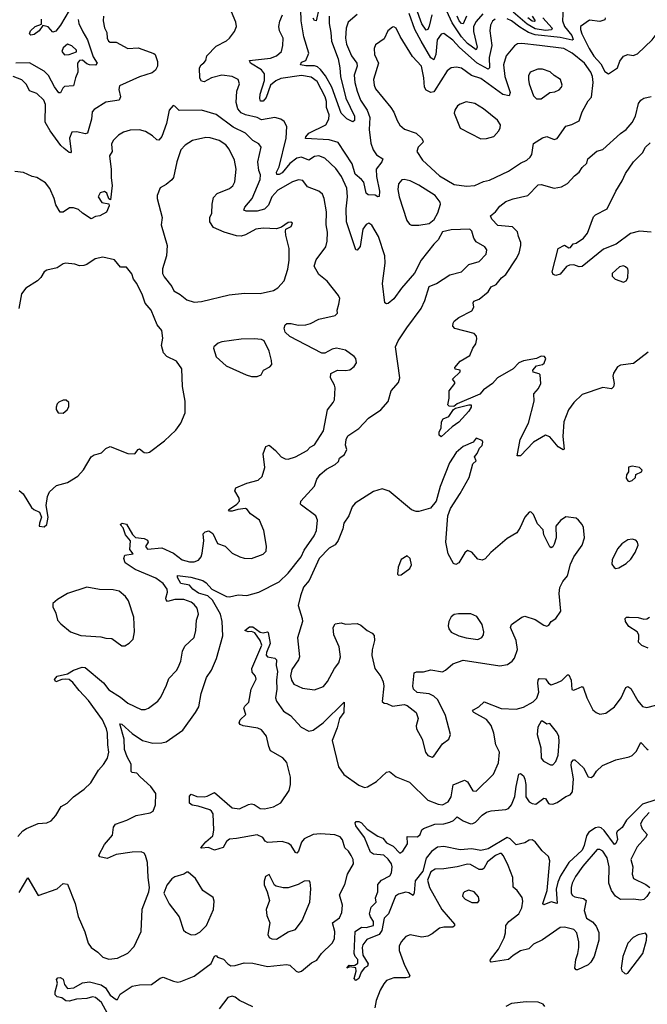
# Model space of a CAD drawing. Extents: x 1771496 to 1971148, y 471553 to 643630.
# Tile 611 of 656: x 1869769 to 1874038, y 625129 to 631832. Entities that reach past the tile are written whole.
import ezdxf

# ---------------------------------------------------------------- set-up
doc = ezdxf.new("R2010")
doc.units = 0

msp = doc.modelspace()

# ---------------------------------------------------------------- linework, layer by layer
at = {"layer": '0CON10XD'}
for points in [[(1871875, 631855.8), (1871873.5, 631806.5), (1871886.6, 631745), (1871890.4, 631685), (1871935.5, 631565.5), (1871946.5, 631503.5), (1871951, 631445), (1871986.7, 631296.7), (1872046.6, 631175), (1872045.6, 631145), (1872035, 631136.7), (1871995, 631157.1), (1871955, 631194.4), (1871893.1, 631373.1), (1871849.4, 631449.4), (1871815, 631492.5), (1871795, 631509.8), (1871775, 631517.4), (1871716.6, 631516.6), (1871678.8, 631525), (1871685, 631542), (1871716.3, 631553.6), (1871735.3, 631605), (1871701.1, 631715), (1871684.1, 631824.1), (1871680.2, 631975)], [(1872572.9, 631865), (1872553.3, 631786.7), (1872545, 631765.6), (1872535, 631761.4), (1872505, 631804.5), (1872436.6, 631995)], [(1871807.2, 631915), (1871785, 631823.8), (1871775, 631825.8), (1871765, 631842)], [(1873465.2, 631915), (1873462.1, 631825), (1873475.7, 631785), (1873523.9, 631725), (1873532.9, 631697.1), (1873528, 631692), (1873445, 631710.7), (1873275, 631728.4), (1873230.9, 631745), (1873172, 631782), (1873115.3, 631825), (1873085, 631836.6)], [(1869765, 625891.4), (1869825, 625990), (1869895, 625870), (1870023.6, 625916.4), (1870065, 625952.5), (1870095, 625947.5), (1870145.8, 625815.8), (1870167.7, 625727.7), (1870212.1, 625622.1), (1870234.7, 625544.7), (1870256.2, 625516.2), (1870300.8, 625485), (1870335, 625449.4), (1870375.6, 625435.6), (1870435, 625443.5), (1870505, 625478.5), (1870547.5, 625522.5), (1870595.5, 625625), (1870602.8, 625777.2), (1870647.1, 625895), (1870652.9, 625925), (1870642.6, 625992.6), (1870637.5, 626095), (1870625, 626142.5), (1870615, 626158.8), (1870595, 626167.5), (1870535, 626165.6), (1870425, 626148.8), (1870365, 626121.2), (1870315, 626132.5), (1870307.5, 626145), (1870345, 626216.7), (1870399.7, 626280.3), (1870408, 626335), (1870420, 626355), (1870497.3, 626382.7), (1870562.5, 626415), (1870656.1, 626433.9), (1870677.5, 626445), (1870693.6, 626486.4), (1870695.8, 626565), (1870661.4, 626611.4), (1870588.8, 626678.8), (1870565, 626702.3), (1870535, 626708.2), (1870527.5, 626715), (1870528.3, 626765), (1870499.3, 626815), (1870481.9, 626865), (1870480, 626935), (1870450.5, 627039.5), (1870465, 627036.2), (1870535, 626971.9), (1870605, 626924.3), (1870675, 626907.1), (1870735, 626908.8), (1870765, 626916.2), (1870878.8, 626995), (1870965.8, 627115), (1870988, 627155), (1871004.4, 627245), (1871040, 627355), (1871073.3, 627405), (1871107.7, 627482.3), (1871151.3, 627638.7), (1871146.3, 627736.3), (1871135.6, 627785.6), (1871081.4, 627881.4), (1871049.1, 627909.1), (1870985, 627928.1), (1870947.8, 627955), (1870925, 627982.9), (1870865, 627992.9), (1870843.3, 628035), (1870842.7, 628047.3), (1870933, 628037), (1871013.9, 628013.9), (1871038.7, 627998.7), (1871075.5, 627955.5), (1871175, 627905.4), (1871196.1, 627903.9), (1871255, 627916.9), (1871315, 627911.1), (1871395, 627934.2), (1871533.8, 628005), (1871595, 628064), (1871683.8, 628175), (1871705, 628220), (1871771.2, 628318.8), (1871788, 628355), (1871794.2, 628425), (1871784.5, 628454.5), (1871686.1, 628526.1), (1871680, 628535), (1871681.2, 628555), (1871775, 628657.5), (1871791.2, 628705), (1871812.5, 628735), (1871855, 628772.1), (1871915.6, 628805), (1871937.1, 628825), (1871945, 628846.2), (1871978.1, 628871.9), (1871994, 628905), (1871985.8, 628935), (1871990.6, 628975), (1872001.9, 628998.1), (1872075, 629049.2), (1872140.9, 629119.1), (1872224.6, 629175.4), (1872276.2, 629233.8), (1872295.8, 629305), (1872345, 629361.2), (1872355.7, 629395), (1872325.5, 629605), (1872342.5, 629645), (1872402.5, 629735), (1872500.5, 629865), (1872525, 629920), (1872554.3, 630015.7), (1872605, 630035.6), (1872695.7, 630094.3), (1872774, 630115), (1872823.8, 630165), (1872895, 630185.7), (1872942.9, 630235), (1872947.5, 630265), (1872934, 630285), (1872875, 630319.4), (1872858.2, 630345), (1872845, 630393.3), (1872830, 630405), (1872705, 630402.2), (1872645, 630388.8), (1872615, 630333.8), (1872585, 630304), (1872500.8, 630195), (1872454.3, 630105.7), (1872365.6, 630005), (1872315, 629930.8), (1872275, 629900), (1872265, 629897.5), (1872253.9, 629903.9), (1872236.7, 630035), (1872255.6, 630175), (1872252.5, 630225), (1872209.6, 630355), (1872165, 630434.2), (1872145, 630445.7), (1872125, 630437.5), (1872102.9, 630405), (1872085, 630288.8), (1872065, 630262), (1872054.6, 630264.6), (1871991.4, 630455), (1871990.2, 630545), (1872000, 630625), (1871995.4, 630685), (1871957.9, 630765), (1871919.4, 630819.4), (1871845, 630890), (1871804.6, 630904.6), (1871775, 630900.9), (1871735, 630874.7), (1871685, 630895.4), (1871655, 630889.7), (1871607.2, 630852.8), (1871555, 630788.9), (1871535, 630778.9), (1871519.1, 630779.1), (1871516.8, 630795), (1871535, 630829.2), (1871582.7, 631025), (1871585.7, 631105), (1871568.7, 631138.7), (1871545.5, 631155.5), (1871505.5, 631165.5), (1871415, 631150.5), (1871385, 631166.1), (1871305, 631184.3), (1871275, 631198.4), (1871252.8, 631225), (1871241.7, 631268.3), (1871245.3, 631344.7), (1871264.4, 631395), (1871254.6, 631424.6), (1871215.2, 631445.2), (1871145, 631454.2), (1871073.8, 631436.2), (1871025, 631409.4), (1871005, 631414.2), (1870994.5, 631434.5), (1870992.2, 631505), (1871004.6, 631525.4), (1871021.5, 631538.5), (1871036, 631555), (1871042.9, 631585), (1871105, 631650.8), (1871175, 631687.1), (1871196, 631705), (1871229.7, 631750.3), (1871243.8, 631785), (1871240, 631815), (1871208.8, 631885)], [(1870106.5, 631895), (1870046.7, 631795), (1870015, 631754.4), (1869995, 631746.2), (1869963.2, 631783.2), (1869927, 631793), (1869902, 631755), (1869868.3, 631731.7), (1869845, 631726.2), (1869836.1, 631736.1), (1869843.1, 631755), (1869874.7, 631785.3), (1869918.3, 631801.7), (1869918, 631835)], [(1870339.4, 631855), (1870336.9, 631825), (1870346.9, 631776.9), (1870361.5, 631745), (1870363.3, 631705), (1870373.8, 631685), (1870385, 631678.9), (1870425, 631678.9), (1870505, 631636.5), (1870575, 631640.5), (1870682, 631602), (1870690, 631595), (1870706.5, 631546.5), (1870705.7, 631515.7), (1870692.2, 631487.8), (1870670.2, 631469.8), (1870585, 631443.1), (1870448.3, 631381.7), (1870444, 631356), (1870454.3, 631305.7), (1870446.2, 631285), (1870355, 631270.6), (1870275, 631221.4), (1870263.3, 631205), (1870257.5, 631155), (1870230, 631060), (1870215, 631054.4), (1870157.6, 631067.6), (1870125, 631066.7), (1870107.1, 631025), (1870118.3, 630931.7), (1870115, 630926.2), (1870105, 630928.1), (1870071.2, 630955)], [(1872065, 631866.2), (1872004.1, 631815.9), (1871989.7, 631775), (1871984.7, 631705.3), (1871992.8, 631665), (1872025, 631586.7), (1872063.1, 631535), (1872064.1, 631515), (1872044.2, 631455), (1872048.8, 631405), (1872064.2, 631345), (1872087.6, 631285), (1872133.2, 631215), (1872150.3, 631165), (1872145.3, 631085), (1872157.9, 630992.1), (1872174.4, 630945), (1872195, 630912.5), (1872238.8, 630885), (1872233.1, 630865), (1872194, 630815), (1872195.3, 630764.7), (1872217.1, 630665), (1872215, 630627.5), (1872205, 630626.7), (1872186.2, 630636.2), (1872140.5, 630640.5), (1872125, 630650), (1872109.3, 630725), (1872094.7, 630745), (1872050.4, 630780.4), (1872031.3, 630851.3), (1871935, 630995.9), (1871873.3, 631013.3), (1871713.8, 631023.8), (1871715.6, 631035), (1871735, 631059.4), (1871851.8, 631115), (1871871.5, 631155), (1871874, 631185), (1871855.2, 631235), (1871855.6, 631275), (1871847.5, 631307.5), (1871791.8, 631411.8), (1871751.7, 631441.7), (1871685, 631452.4), (1871545, 631431.6), (1871511.1, 631415), (1871475.3, 631385), (1871445, 631302), (1871425, 631278), (1871408, 631278), (1871402.5, 631295), (1871404.4, 631324.4), (1871435, 631418), (1871434.3, 631464.3), (1871415, 631489.6), (1871340, 631535), (1871333.3, 631555), (1871475, 631570), (1871517.1, 631585), (1871548.9, 631615), (1871559.5, 631655), (1871560.9, 631705), (1871536.5, 631755), (1871531.2, 631785), (1871537.8, 631822.2), (1871557.5, 631865)], [(1873003.1, 631835), (1872985, 631821.5), (1872971.9, 631795), (1872968.1, 631755), (1872981.5, 631655), (1872963.4, 631575), (1872965.2, 631504.8), (1872955, 631495.4), (1872879.7, 631535), (1872761.6, 631641.6), (1872715, 631692.9), (1872655, 631738.5), (1872635, 631734.4), (1872609.7, 631695), (1872600.6, 631595), (1872585, 631558), (1872565, 631572.5), (1872499.4, 631685), (1872457.7, 631765), (1872418.3, 631875)], [(1872918.7, 631871.3), (1872875, 631819.6), (1872855.3, 631785), (1872855, 631751.2), (1872879.7, 631645), (1872875, 631626.9), (1872815, 631669.5), (1872774.4, 631714.4), (1872711.2, 631811.2), (1872675, 631888.8)], [(1872808.4, 631855), (1872785, 631804.5), (1872775, 631806.9), (1872759.2, 631825), (1872745.9, 631855.9)], [(1873326.6, 631845), (1873391.7, 631775), (1873387, 631763), (1873345, 631758.8), (1873275, 631770.1), (1873221.4, 631801.4), (1873125, 631884.1)], [(1873256, 631856), (1873275.2, 631825), (1873270.8, 631819.2), (1873255, 631822.8), (1873225, 631844.9)], [(1873752.2, 631845), (1873749, 631831), (1873715, 631818.8), (1873645, 631828), (1873584.6, 631785.4), (1873584, 631765), (1873593.8, 631735), (1873641.6, 631635), (1873675, 631583.9), (1873721.3, 631531.3), (1873749.7, 631479.7), (1873775, 631464)], [(1870167.1, 631832.9), (1870170.6, 631805), (1870199.8, 631749.8), (1870230.3, 631695), (1870268.1, 631578.1), (1870296.2, 631535), (1870285, 631522.5), (1870245, 631523.5), (1870225, 631531.5), (1870195.8, 631555.8), (1870175, 631553.9), (1870162.8, 631535), (1870165.2, 631474.8), (1870147.8, 631435), (1870135, 631380.8), (1870075, 631376.2), (1870063.4, 631366.6), (1870046.6, 631333.4), (1870035, 631334.5), (1870005, 631374.6), (1869965, 631450.9), (1869935, 631481.2), (1869835, 631538.3), (1869743.2, 631536.8)], [(1872807.7, 630697.7), (1872865, 630702.5), (1872925, 630731.4), (1872965, 630740), (1873095, 630800.9), (1873175, 630855.7), (1873219.2, 630875), (1873241.4, 630895), (1873253.1, 630915), (1873265, 630988.8), (1873325, 631027.1), (1873355, 631037.1), (1873405, 631016.2), (1873425, 631023.8), (1873485, 631108.1), (1873525, 631118.6), (1873575, 631142.5), (1873596.1, 631205), (1873635, 631278.9), (1873658.8, 631305), (1873670.9, 631405), (1873666.1, 631445), (1873654.1, 631475), (1873610, 631535), (1873527.5, 631605), (1873471.4, 631635), (1873305, 631655.7), (1873185, 631670.8), (1873155, 631668.5), (1873135, 631654.4), (1873078.5, 631585), (1873059.6, 631525), (1873068.6, 631445), (1873104.4, 631335.6), (1873097.5, 631312.5), (1873055, 631322.7), (1872905, 631430.7), (1872843, 631453), (1872775, 631502.1), (1872740.7, 631509.3), (1872705, 631503.5), (1872676.5, 631483.5), (1872591.7, 631348.3), (1872585, 631340.6), (1872565, 631336.5), (1872535, 631352.1), (1872522, 631372), (1872519.1, 631435), (1872502.1, 631515), (1872441.1, 631581.1), (1872357.7, 631717.7), (1872330.8, 631775), (1872315, 631782.5), (1872305, 631780), (1872273.7, 631756.3), (1872248.7, 631701.3), (1872188.6, 631661.4), (1872180, 631635), (1872181.9, 631595), (1872210, 631535), (1872175.5, 631425), (1872180.4, 631385), (1872190.3, 631360.3), (1872294.2, 631235), (1872315, 631203.3), (1872335.7, 631145), (1872355, 631114), (1872387.6, 631087.6), (1872465, 631059.4), (1872502.9, 631025), (1872512.5, 631005), (1872510.8, 630995), (1872479.2, 630965), (1872470.6, 630935), (1872508.6, 630875), (1872625, 630770), (1872725, 630710), (1872807.7, 630697.7)], [(1873775, 631464), (1873834.3, 631505), (1873850.2, 631549.8), (1873876.9, 631583.1), (1873905, 631594.4), (1873941.4, 631588.6), (1873970.9, 631599.1), (1874071.4, 631695), (1874105, 631740), (1874195, 631782.9), (1874265, 631831.9)], [(1870075, 631592.2), (1870105, 631594.8), (1870156.2, 631613.8), (1870155.6, 631624.4), (1870125, 631653.6), (1870095, 631664.6), (1870065, 631639.7), (1870056.5, 631615), (1870075, 631592.2)], [(1870071.2, 630955), (1870048.8, 630975), (1869976.7, 631075), (1869942.9, 631135), (1869944.3, 631254.3), (1869932.5, 631285), (1869885, 631329.2), (1869836.8, 631346.8), (1869815, 631390), (1869785, 631421.4), (1869725, 631446.2)], [(1873315, 631293.8), (1873375, 631336), (1873409.7, 631340.3), (1873437.5, 631355), (1873455, 631372.5), (1873458.8, 631385), (1873446.7, 631425), (1873405, 631451.2), (1873378, 631478), (1873325, 631495.8), (1873294.3, 631495.7), (1873242, 631475), (1873230.9, 631449.1), (1873230, 631425), (1873234.5, 631394.5), (1873265, 631313.3), (1873285, 631293.8), (1873315, 631293.8)], [(1874045, 629567.5), (1873945, 629490.5), (1873855, 629480.8), (1873835, 629469.2), (1873808.1, 629425), (1873804.4, 629404.4), (1873812.5, 629355), (1873807, 629333), (1873795, 629320), (1873735, 629327.5), (1873595, 629280.8), (1873537.5, 629225), (1873501.2, 629175), (1873470.8, 629095), (1873464.4, 628995), (1873471.7, 628908.3), (1873465, 628903.3), (1873431.4, 628925), (1873375, 628991.4), (1873345, 629004.4), (1873264.2, 628955), (1873175, 628864), (1873153.3, 628863.3), (1873174.3, 628975), (1873230.6, 629085), (1873268.5, 629235), (1873267.1, 629285), (1873298, 629322), (1873314.4, 629355), (1873308.8, 629415), (1873302, 629422), (1873261.7, 629431.7), (1873260, 629445), (1873283.4, 629476.6), (1873325, 629484.4), (1873336.7, 629493.3), (1873348.8, 629525), (1873338.6, 629538.6), (1873315, 629542), (1873285, 629526), (1873195, 629510), (1873165, 629495.5), (1873125.2, 629454.8), (1873018.9, 629395), (1872984.7, 629355.3), (1872925, 629311.8), (1872898.2, 629281.8), (1872744.1, 629215.9), (1872721.7, 629198.3), (1872691.5, 629201.5), (1872680.8, 629210.8), (1872691.2, 629255), (1872690, 629305), (1872728.8, 629355), (1872728.8, 629365), (1872713.3, 629385), (1872765.7, 629435), (1872765, 629445.8), (1872731.8, 629451.8), (1872729.4, 629465), (1872765, 629507.7), (1872830.5, 629545), (1872850.5, 629595), (1872871.9, 629625), (1872878.8, 629658.8), (1872876.8, 629676.8), (1872860, 629695), (1872729.5, 629729.5), (1872716.2, 629745), (1872718, 629765), (1872725, 629778.8), (1872755.5, 629804.5), (1872845, 629850), (1872858, 629875), (1872853.8, 629905), (1872858.8, 629915), (1872895, 629930), (1872955, 629980), (1872975.7, 630014.3), (1873010.7, 630029.3), (1873047.1, 630075), (1873075, 630097.5), (1873146.8, 630203.2), (1873167.4, 630242.6), (1873178.1, 630295), (1873178.1, 630315), (1873160.9, 630355), (1873155, 630387.5), (1873120.7, 630420.7), (1873021.9, 630431.9), (1872980, 630475), (1872972.5, 630497.5), (1873005, 630524.3), (1873035, 630561.9), (1873075, 630593.1), (1873125, 630612.9), (1873225.5, 630634.5), (1873295, 630708), (1873315, 630710.8), (1873405, 630684.3), (1873455, 630694.4), (1873495, 630716.7), (1873541.9, 630768.1), (1873575, 630793.3), (1873595, 630825.7), (1873626, 630855), (1873633.8, 630885), (1873695, 630936), (1873735, 630948.1), (1873855, 631058.2), (1873894.4, 631085), (1873935, 631131.9), (1873956.7, 631175), (1873978.5, 631261.5), (1873995, 631284.3), (1874015, 631298.1), (1874065, 631308.9)], [(1871010.6, 628199.4), (1871021.4, 628285), (1871017.5, 628332.5), (1871030, 628345), (1871055, 628353.3), (1871083.3, 628335), (1871115, 628266.7), (1871167, 628247), (1871215, 628200.8), (1871266.7, 628175), (1871295, 628166.9), (1871345.6, 628164.4), (1871425, 628192.9), (1871445, 628213.3), (1871448.3, 628248.3), (1871430, 628355), (1871400, 628425), (1871338.5, 628468.5), (1871317.2, 628497.2), (1871305, 628504.3), (1871252.1, 628497.9), (1871215, 628486.2), (1871195.7, 628485.7), (1871190, 628495), (1871247.2, 628532.8), (1871265.4, 628555), (1871262.9, 628575), (1871231.9, 628625), (1871239.2, 628645), (1871313.6, 628676.4), (1871391.7, 628698.3), (1871418.3, 628721.7), (1871437.1, 628782.9), (1871425.9, 628875.9), (1871444.4, 628925.6), (1871466.7, 628935), (1871509.7, 628899.7), (1871546.6, 628856.6), (1871575, 628841.4), (1871595, 628839.4), (1871645, 628855.6), (1871725, 628900), (1871745, 628921.5), (1871775, 628938.6), (1871836.6, 629033.4), (1871861.8, 629175), (1871900.9, 629225), (1871909.6, 629245), (1871914.3, 629325), (1871910.8, 629345), (1871884, 629395), (1871886.2, 629423.8), (1871930, 629445), (1871985, 629442.9), (1872015, 629448.8), (1872045, 629470), (1872060, 629495), (1872055.8, 629525), (1872045, 629538.8), (1871985, 629581.2), (1871924.3, 629595.7), (1871895, 629590), (1871845, 629561.2), (1871825, 629562.5), (1871605.7, 629675), (1871575.7, 629705), (1871567.3, 629732.7), (1871574, 629755), (1871585.8, 629764.2), (1871615, 629764.4), (1871663.4, 629753.4), (1871715, 629755.5), (1871746.6, 629763.4), (1871805, 629793.1), (1871915, 629817.9), (1871930.5, 629835), (1871927.5, 629855), (1871940.8, 629895), (1871945.8, 629935), (1871938, 629955), (1871861.1, 630051.1), (1871805, 630097.1), (1871772.5, 630155), (1871785, 630198), (1871851.9, 630285), (1871861.1, 630325), (1871862.7, 630385), (1871853.7, 630436.3), (1871855.4, 630525), (1871841.2, 630615), (1871828.9, 630645), (1871805, 630664.3), (1871727.5, 630695), (1871695, 630736.7), (1871665, 630742.5), (1871625, 630728.2), (1871525, 630672.5), (1871484.2, 630625.8), (1871461.6, 630568.4), (1871435, 630542.2), (1871385, 630529.3), (1871309.1, 630529.1), (1871294.3, 630535), (1871300, 630555), (1871350, 630615), (1871405.3, 630745), (1871407.1, 630775), (1871396.3, 630806.3), (1871388.7, 630865), (1871410.8, 630965), (1871396.4, 630986.4), (1871355, 631010), (1871305, 631060), (1871220.7, 631100.7), (1871105, 631186.7), (1871005, 631215.4), (1870855, 631212.9), (1870825, 631242.5), (1870812.7, 631247.3), (1870786.2, 631215), (1870766.7, 631125), (1870735, 631036.2), (1870715, 631012.5), (1870701.2, 631015), (1870671.8, 631041.8), (1870625, 631071.2), (1870585, 631081.8), (1870520.9, 631079.1), (1870474.6, 631065.4), (1870440.8, 631045), (1870405, 631009.2), (1870393.5, 630985), (1870397.3, 630935), (1870380, 630905), (1870392.6, 630812.6), (1870390.7, 630755), (1870397.8, 630702.2), (1870387.5, 630605), (1870375, 630612.5), (1870361.8, 630651.8), (1870345, 630661.8), (1870315.8, 630654.2), (1870302.5, 630625), (1870327.7, 630587.7), (1870375, 630577.5), (1870378.8, 630565), (1870358.8, 630521.2), (1870315, 630496.2), (1870285, 630491.1), (1870255, 630475.8), (1870195.6, 630515), (1870169.6, 630539.6), (1870135, 630551.2), (1870108.1, 630551.9), (1870065, 630520.8), (1870045, 630522.5), (1870015, 630572), (1870004.5, 630615), (1869975, 630682), (1869945, 630721.2), (1869885, 630758.6), (1869853.4, 630763.4), (1869795, 630792), (1869737.3, 630797.3)], [(1872905, 631020), (1872945, 631022.9), (1872995, 631036.2), (1873028, 631075), (1873038, 631095), (1873039.2, 631115), (1873018.9, 631148.9), (1872925, 631224), (1872865, 631260.8), (1872805, 631272), (1872765, 631257.5), (1872748, 631245), (1872728, 631215), (1872724, 631195), (1872765, 631093.3), (1872905, 631020)], [(1870955, 629908), (1871005, 629912.5), (1871195, 629958.5), (1871299.3, 629970.7), (1871405, 629968.1), (1871495, 629988), (1871525, 630006.2), (1871567.1, 630055), (1871593.9, 630133.9), (1871603.1, 630195), (1871602.2, 630275), (1871578.8, 630365), (1871577, 630393), (1871580, 630405), (1871616.2, 630425), (1871625, 630446.7), (1871613.6, 630453.6), (1871595, 630451.2), (1871550.7, 630419.3), (1871515, 630408), (1871425, 630412.1), (1871375, 630405.4), (1871305, 630367.5), (1871275, 630358.9), (1871245, 630360), (1871160, 630385), (1871087.4, 630417.4), (1871062.2, 630455), (1871062.9, 630485), (1871077.1, 630515), (1871077.5, 630575), (1871087.6, 630622.4), (1871111.7, 630648.3), (1871197.2, 630682.8), (1871218.6, 630701.4), (1871232.4, 630727.6), (1871241.1, 630815), (1871230, 630875), (1871195, 630951.4), (1871170.3, 630980.3), (1871125, 631008.8), (1871065, 631026.9), (1871035, 631029.6), (1870945, 631010.5), (1870895, 630976.7), (1870864.5, 630945), (1870837.8, 630865), (1870815, 630756.7), (1870805, 630741.2), (1870765, 630710), (1870725, 630687.5), (1870703.3, 630635), (1870703.3, 630615), (1870738, 630485), (1870732.5, 630435), (1870772.5, 630295), (1870768.1, 630225), (1870740, 630135), (1870741.4, 630105), (1870751.1, 630081.1), (1870804.2, 630015), (1870818, 629985), (1870861.4, 629961.4), (1870905, 629924), (1870955, 629908)], [(1874065.4, 630384.6), (1873985, 630391.4), (1873924.5, 630375.5), (1873825.2, 630304.8), (1873739.8, 630270.2), (1873595, 630152.2), (1873575, 630149.5), (1873537.2, 630162.8), (1873508.2, 630161.8), (1873489.3, 630150.7), (1873445, 630100), (1873415, 630091.2), (1873398, 630098), (1873392, 630115), (1873432.5, 630275), (1873475, 630296.2), (1873505, 630279.2), (1873515, 630280.8), (1873534, 630306), (1873555, 630310), (1873605, 630343.8), (1873630.9, 630379.1), (1873671.2, 630488.8), (1873686.1, 630503.9), (1873765.7, 630545), (1873824, 630665), (1873868, 630735), (1873890.8, 630785), (1873945, 630863.3), (1874005.8, 630925), (1874026, 630965), (1874057.4, 630992.6)], [(1872435, 630432), (1872485, 630434.2), (1872555, 630443.8), (1872587.7, 630472.3), (1872612.3, 630517.7), (1872631.2, 630575), (1872628.8, 630588.8), (1872595.4, 630635.4), (1872485, 630706), (1872425, 630733.8), (1872385, 630743.3), (1872369.1, 630740.9), (1872345, 630713.8), (1872340.4, 630675), (1872350.8, 630625), (1872401.9, 630465), (1872420.3, 630440.3), (1872435, 630432)], [(1869765, 628626.7), (1869793.6, 628603.6), (1869850.7, 628510.7), (1869865, 628497.5), (1869905, 628480), (1869917.5, 628445), (1869903.3, 628405), (1869902.5, 628385), (1869935, 628380), (1869953.3, 628395), (1869962.5, 628445), (1869948.8, 628525), (1869957.5, 628585), (1869971.1, 628618.9), (1870019.7, 628660.3), (1870095, 628680.6), (1870164, 628725), (1870202.2, 628767.8), (1870255, 628856.2), (1870275, 628870), (1870302.5, 628877.5), (1870325, 628884), (1870355, 628913.8), (1870385, 628926.2), (1870505, 628879.2), (1870552.5, 628877.5), (1870575, 628906), (1870585, 628910), (1870615, 628885.7), (1870635, 628882.5), (1870651.2, 628888.8), (1870755, 628964), (1870831.7, 629038.3), (1870865.5, 629084.5), (1870894.4, 629155.6), (1870895.6, 629235), (1870876, 629335), (1870872.5, 629455), (1870835, 629507.5), (1870769.5, 629539.5), (1870746.7, 629565), (1870733.8, 629615), (1870743.8, 629665), (1870735.9, 629715.9), (1870703.8, 629755), (1870664.1, 629854.1), (1870623, 629903), (1870605.6, 629955.6), (1870565.7, 630035), (1870544.3, 630065), (1870532.1, 630102.1), (1870495, 630148), (1870455, 630148), (1870415, 630198), (1870335, 630215.5), (1870283.3, 630205), (1870225, 630166), (1870205, 630159.2), (1870175, 630157.1), (1870145, 630166.9), (1870080, 630175), (1870065, 630170.8), (1870025, 630141.9), (1869955, 630127.1), (1869935, 630116.2), (1869912.3, 630077.7), (1869890, 630055), (1869811.2, 630005), (1869782, 629965), (1869764.3, 629865.7)], [(1873875, 630046.2), (1873895, 630054), (1873906, 630075), (1873907.5, 630125), (1873905.5, 630135.5), (1873890.3, 630150.3), (1873875, 630155.5), (1873849.4, 630150.6), (1873800, 630105), (1873798, 630085), (1873820, 630065), (1873875, 630046.2)], [(1871385, 629403.3), (1871412.5, 629415), (1871426.7, 629445), (1871470.5, 629469.5), (1871483.3, 629485), (1871483, 629513), (1871466, 629575), (1871432.5, 629645), (1871415, 629653.8), (1871365, 629659.2), (1871275, 629657.5), (1871145, 629640), (1871119.3, 629630.7), (1871090, 629605), (1871087.5, 629595), (1871106.4, 629536.4), (1871173.3, 629475), (1871310, 629415), (1871345, 629403.8), (1871385, 629403.3)], [(1870065, 629152.5), (1870092.5, 629175), (1870103, 629197), (1870102.5, 629225), (1870085, 629242.5), (1870065, 629242.5), (1870035, 629227.5), (1870023.9, 629216.1), (1870017.5, 629195), (1870018.3, 629178.3), (1870030, 629155), (1870065, 629152.5)], [(1872635, 628992.5), (1872623, 629003), (1872623, 629023), (1872636.4, 629053.6), (1872638.8, 629095), (1872650, 629115), (1872688.4, 629131.6), (1872720.7, 629179.3), (1872732.4, 629187.6), (1872825, 629210.7), (1872839.5, 629209.5), (1872840, 629195), (1872825, 629167.1), (1872755, 629091.1), (1872709.8, 629060.2), (1872635, 628992.5)], [(1872575, 626811.2), (1872585, 626817.5), (1872645, 626903.3), (1872687.5, 626935), (1872698.8, 626965), (1872666.4, 627095), (1872612.4, 627202.4), (1872585, 627226.5), (1872555, 627241.9), (1872472.7, 627252.7), (1872448, 627275), (1872444.3, 627295), (1872453.3, 627385), (1872468.3, 627391.7), (1872515, 627391.9), (1872565, 627405.7), (1872645, 627392.5), (1872666.4, 627403.6), (1872715, 627446), (1872785, 627472.9), (1873035, 627433.3), (1873086.9, 627443.1), (1873119.2, 627465), (1873135.7, 627485), (1873154.6, 627545.4), (1873147.1, 627605), (1873108.6, 627695), (1873114.6, 627715.4), (1873185.5, 627764.5), (1873205, 627771.4), (1873275, 627748.6), (1873335, 627710), (1873355, 627704.2), (1873368.7, 627711.3), (1873384.4, 627735.6), (1873416.7, 627755), (1873449.2, 627805), (1873438.8, 627925), (1873444.2, 627965.8), (1873462.7, 628007.3), (1873496.2, 628045), (1873516.2, 628125), (1873537.5, 628175), (1873595.6, 628255), (1873610, 628305), (1873604.4, 628375), (1873595.8, 628395), (1873570, 628425), (1873555, 628437.5), (1873485, 628447.5), (1873447.2, 628422.8), (1873415, 628383.8), (1873418.1, 628305), (1873405, 628262.5), (1873395, 628242.5), (1873385, 628237.5), (1873375, 628242.5), (1873335, 628326.2), (1873328.9, 628358.9), (1873290.6, 628400.6), (1873265, 628462.5), (1873245, 628482.5), (1873235, 628480), (1873204, 628445), (1873173.1, 628375), (1873150.4, 628339.6), (1873085, 628300), (1872974.6, 628205.4), (1872935, 628161.2), (1872915, 628153.3), (1872885, 628160), (1872845, 628207.5), (1872815, 628217.5), (1872797, 628203), (1872755.9, 628134.1), (1872735, 628123.3), (1872720.5, 628130.5), (1872683.1, 628195), (1872667.8, 628275), (1872681.5, 628455), (1872699.5, 628505), (1872765, 628606), (1872825.7, 628715), (1872850.5, 628809.5), (1872875, 628830), (1872862.5, 628855), (1872880.9, 628879.1), (1872896, 628914), (1872915, 628933.3), (1872918.8, 628955), (1872915, 628967.5), (1872875, 628982.5), (1872853.8, 628956.2), (1872785, 628926.5), (1872737.1, 628885), (1872692.9, 628815), (1872630, 628655), (1872602.5, 628555), (1872564.2, 628505.8), (1872485, 628483.8), (1872465, 628484), (1872435, 628495.8), (1872282.2, 628622.2), (1872235, 628638.9), (1872175, 628619.5), (1872050.2, 628539.8), (1872031.4, 628515), (1872008, 628455), (1871973.3, 628405), (1871967.5, 628365), (1871935, 628287.5), (1871915, 628257.5), (1871875, 628233.3), (1871807, 628163), (1871737.5, 628015), (1871700.2, 627969.8), (1871679.5, 627909.5), (1871662.9, 627845), (1871691.2, 627755), (1871692, 627735), (1871658.5, 627625), (1871671.8, 627495), (1871666, 627474), (1871620.5, 627409.5), (1871611.2, 627365), (1871618.2, 627335), (1871635, 627308.9), (1871692.4, 627282.4), (1871775, 627270), (1871835, 627293.1), (1871863.1, 627326.9), (1871909.5, 627415), (1871940.8, 627455), (1871951.1, 627495), (1871942.4, 627562.4), (1871906.9, 627645), (1871900.8, 627695), (1871915, 627720), (1871955, 627726.2), (1871986.1, 627716.1), (1872065, 627722), (1872090.5, 627710.5), (1872133.3, 627675), (1872166.8, 627656.8), (1872180.5, 627640.5), (1872182.5, 627605), (1872166.8, 627543.2), (1872164.5, 627504.5), (1872185.6, 627415.6), (1872225, 627360), (1872241.4, 627325), (1872245.7, 627295), (1872235, 627190), (1872248.3, 627178.3), (1872266.4, 627176.4), (1872305, 627158.8), (1872385, 627170), (1872403.6, 627163.6), (1872466.7, 627115), (1872480, 627075), (1872466.2, 627025), (1872468, 627005), (1872507.5, 626935), (1872530, 626845), (1872545, 626823.8), (1872575, 626811.2)], [(1873915, 628687.5), (1873935, 628694), (1873957.5, 628715), (1873960, 628735), (1873997.5, 628755), (1874002.5, 628765), (1873985, 628783.3), (1873935, 628792.5), (1873910, 628785), (1873910, 628755), (1873896.2, 628733.8), (1873895, 628710), (1873905, 628692.5), (1873915, 628687.5)], [(1869757.7, 626272.3), (1869789.9, 626310.1), (1869815, 626326.2), (1869895, 626359.4), (1869954.2, 626365.8), (1869982.3, 626377.7), (1870015.8, 626414.2), (1870051.2, 626475), (1870092.2, 626497.8), (1870135, 626541.2), (1870208.8, 626595), (1870253.2, 626636.8), (1870305.7, 626724.3), (1870338.9, 626761.1), (1870366.1, 626803.9), (1870376.4, 626845), (1870368.5, 626895), (1870366.5, 626975), (1870359.4, 627005), (1870332.4, 627065), (1870238.2, 627198.2), (1870174.2, 627265), (1870131, 627321), (1870105, 627340.5), (1870083.6, 627343.6), (1870055, 627340), (1870015, 627323.8), (1870005, 627340), (1870025, 627362), (1870095, 627378.1), (1870135, 627403.1), (1870195, 627423.6), (1870215, 627421.5), (1870338.5, 627318.5), (1870375, 627270), (1870455, 627219.4), (1870505, 627178.6), (1870595, 627136.9), (1870623.2, 627136.8), (1870645, 627145.7), (1870708.2, 627191.8), (1870729.8, 627220.2), (1870768.7, 627301.3), (1870782.6, 627347.4), (1870835, 627400.8), (1870848.1, 627421.9), (1870864.5, 627465), (1870877.6, 627532.4), (1870893.6, 627566.4), (1870955, 627626.7), (1870967.8, 627675), (1870971.9, 627745), (1870985.6, 627785), (1870975.6, 627825), (1870955, 627850.6), (1870935, 627867.7), (1870885, 627884.6), (1870825, 627885.4), (1870775, 627872.2), (1870765, 627882), (1870763.3, 627893.3), (1870774.6, 627935), (1870773.2, 627955), (1870746.2, 627995), (1870695, 628030), (1870555, 628089.3), (1870486.2, 628135), (1870477.1, 628165), (1870484.1, 628185.9), (1870540, 628195), (1870518.9, 628225), (1870522.5, 628285), (1870490, 628325), (1870472.4, 628372.4), (1870453.3, 628395), (1870466.4, 628403.6), (1870496.7, 628396.7), (1870537.4, 628327.4), (1870557.6, 628307.6), (1870615, 628300), (1870638.7, 628288.7), (1870642.5, 628275), (1870624.7, 628245), (1870637.8, 628227.8), (1870736, 628236), (1870815, 628200.4), (1870875, 628155.5), (1870925, 628142.5), (1870955, 628142.2), (1870985, 628152.2), (1871003.8, 628175), (1871010.6, 628199.4)], [(1873825, 628096.7), (1873845, 628100), (1873895, 628130), (1873925, 628160), (1873955.6, 628205), (1873975.7, 628255), (1873971.2, 628275), (1873958.9, 628288.9), (1873935, 628296.7), (1873905, 628291.1), (1873865.8, 628265), (1873835, 628230), (1873800, 628155), (1873796.2, 628125), (1873811.7, 628101.7), (1873825, 628096.7)], [(1872345, 628050), (1872365, 628053.3), (1872422.5, 628095), (1872435, 628120), (1872426, 628165), (1872405, 628182.5), (1872363.6, 628156.4), (1872343.3, 628105), (1872338.3, 628058.3), (1872345, 628050)], [(1870485, 627570), (1870515, 627587.5), (1870540, 627615), (1870550, 627665), (1870546, 627765), (1870510, 627875), (1870488.8, 627905), (1870445, 627940.8), (1870405, 627951.9), (1870313.2, 627953.2), (1870225, 627968.5), (1870094.4, 627925), (1870026.9, 627885), (1869995, 627856.7), (1869995.8, 627835), (1870015, 627792.5), (1870026.2, 627745), (1870049.1, 627719.1), (1870115, 627665.6), (1870185, 627640.6), (1870321.7, 627631.7), (1870355, 627621.2), (1870395, 627618.8), (1870465, 627570), (1870485, 627570)], [(1872885, 627612.1), (1872912.8, 627627.2), (1872923.1, 627645), (1872925.5, 627664.5), (1872915, 627713.8), (1872879.3, 627769.3), (1872836.9, 627786.9), (1872753.1, 627786.9), (1872725, 627782), (1872703.2, 627766.8), (1872687.5, 627735), (1872684.3, 627705), (1872689.2, 627685), (1872705, 627662.5), (1872755, 627638.2), (1872805, 627623.8), (1872885, 627612.1)], [(1874043.2, 627553.2), (1874001.7, 627571.7), (1873978.6, 627595), (1873979.4, 627625), (1873979.4, 627645), (1873970, 627665), (1873912.3, 627702.3), (1873890, 627735), (1873886.7, 627755), (1873896.1, 627763.9), (1873914.2, 627765.8), (1873975, 627761.9), (1874015, 627750.6), (1874035, 627753.3), (1874052.5, 627765)], [(1870366.7, 625066.7), (1870325, 625140.6), (1870285, 625175.8), (1870265, 625180), (1870225, 625169.2), (1870155, 625165.5), (1870105, 625150), (1870083.1, 625153.1), (1870055, 625173.3), (1870025, 625180.6), (1870011.5, 625195), (1870009.5, 625215), (1870025.9, 625274.1), (1870020.7, 625299.3), (1870029.3, 625310.7), (1870045, 625312.5), (1870065, 625300), (1870074.6, 625264.6), (1870095, 625236.2), (1870137.6, 625242.4), (1870195.5, 625274.5), (1870245, 625281.9), (1870322.7, 625262.7), (1870351.9, 625241.9), (1870385, 625192), (1870425, 625162.5), (1870435, 625162.5), (1870452.3, 625197.7), (1870535, 625252.2), (1870585, 625262.1), (1870665, 625263.8), (1870725, 625308), (1870745, 625314.3), (1870816.4, 625286.4), (1870845, 625280.6), (1870865, 625284.4), (1870955, 625320.6), (1871038.2, 625381.8), (1871072.4, 625407.6), (1871095, 625457.5), (1871105, 625462.5), (1871115, 625451.2), (1871155, 625437.1), (1871184.1, 625404.1), (1871205, 625391.8), (1871235, 625393.5), (1871295, 625411.4), (1871355, 625410), (1871455, 625386), (1871585, 625399.6), (1871606, 625395), (1871649.2, 625355), (1871665, 625348.1), (1871685, 625354.3), (1871755, 625412.2), (1871790, 625430), (1871821.5, 625475), (1871894.3, 625545), (1871910.6, 625575), (1871911.9, 625625), (1871896.7, 625683.3), (1871945, 625718.6), (1871960.4, 625755), (1871965.3, 625805), (1871944.5, 625875.5), (1871980, 625945), (1871997.8, 626015), (1872039.4, 626085), (1872036.9, 626115), (1872022.9, 626142.9), (1872005, 626172.5), (1871980.4, 626195), (1871965, 626248.8), (1871949.5, 626269.5), (1871912.1, 626282.1), (1871815, 626290), (1871765, 626286.2), (1871704.4, 626255), (1871686.5, 626233.5), (1871665, 626172), (1871655, 626158.6), (1871645, 626161.9), (1871615, 626211.1), (1871597.5, 626225), (1871555, 626236.9), (1871455, 626231.3), (1871439.7, 626239.7), (1871422.3, 626265), (1871385, 626283.4), (1871245, 626257.5), (1871196, 626254), (1871175, 626237.8), (1871153.1, 626196.9), (1871095, 626178.5), (1871053, 626197), (1871005, 626192), (1871002, 626195), (1871034.5, 626235), (1871083.8, 626276.2), (1871090, 626315), (1871084.2, 626425), (1871074.2, 626445), (1871063, 626453), (1870982.8, 626477.2), (1870942.5, 626485), (1870925, 626499.2), (1870923.9, 626546.1), (1870935, 626560), (1870973.3, 626543.3), (1871025, 626541.5), (1871045, 626545.5), (1871095, 626570.8), (1871215, 626466.4), (1871265, 626459.5), (1871325, 626490), (1871345, 626493.6), (1871365, 626488.6), (1871405, 626463.3), (1871435, 626460.9), (1871495, 626473.6), (1871545, 626501.5), (1871601.1, 626585), (1871611.5, 626625), (1871610.8, 626675), (1871585.2, 626775.2), (1871558.2, 626808.2), (1871475.7, 626855.7), (1871463.3, 626883.3), (1871447.5, 626955), (1871415, 626998.5), (1871390.1, 627010.1), (1871290, 627025), (1871268.6, 627035), (1871263.1, 627045), (1871268.1, 627065), (1871307.3, 627102.7), (1871294.6, 627145), (1871300.5, 627159.5), (1871328.9, 627185), (1871343.2, 627275), (1871377, 627343), (1871372.7, 627362.7), (1871350.3, 627390.3), (1871348.1, 627415), (1871415.6, 627575), (1871405.6, 627605), (1871367.5, 627657.5), (1871346.2, 627666.2), (1871322.5, 627665), (1871300, 627675), (1871332.1, 627697.9), (1871355, 627699.1), (1871405, 627662.9), (1871425, 627658.2), (1871455, 627666), (1871460, 627660), (1871472, 627585), (1871447.8, 627525), (1871446.2, 627505), (1871455, 627493.6), (1871505, 627484.6), (1871516.9, 627475), (1871512.9, 627435), (1871522.3, 627395), (1871515.2, 627335), (1871517.7, 627275), (1871508.9, 627215), (1871515, 627194), (1871562.5, 627125), (1871610.8, 627095), (1871684.3, 627015), (1871735, 626989.5), (1871765, 626995.5), (1871833.1, 627045), (1871976.1, 627186.1), (1871974.4, 627115), (1871945.4, 627074.6), (1871928.1, 627011.9), (1871893.8, 626925), (1871937.9, 626745), (1871975, 626694.4), (1872075, 626620.8), (1872115, 626605.8), (1872135, 626610.6), (1872196.7, 626645), (1872265, 626710), (1872285, 626713.8), (1872328.8, 626678.8), (1872420.6, 626640.6), (1872545, 626518.9), (1872615, 626491.8), (1872645, 626487.5), (1872683.4, 626506.6), (1872705, 626542), (1872717.2, 626622.8), (1872795, 626655.6), (1872814.6, 626644.6), (1872851.9, 626581.9), (1872875, 626580.8), (1872992.9, 626695), (1873026, 626774), (1873033.6, 626845), (1873007.5, 626895), (1872993.1, 626975), (1872975, 627028), (1872945, 627067.1), (1872857.1, 627115), (1872850, 627125), (1872856.2, 627135), (1872892, 627155), (1872927.7, 627187.7), (1873045, 627143.1), (1873145, 627139.2), (1873195, 627152), (1873260.7, 627189.3), (1873286.1, 627213.9), (1873300.8, 627255), (1873292.9, 627315), (1873294.6, 627335.4), (1873303, 627347), (1873345.5, 627345.5), (1873365.8, 627315), (1873385, 627304.3), (1873423.3, 627316.7), (1873457.2, 627332.8), (1873495, 627371.2), (1873505, 627371.2), (1873521.1, 627335), (1873525, 627273.3), (1873535, 627268.8), (1873553.6, 627273.6), (1873595, 627293.3), (1873605, 627282.5), (1873625.8, 627215), (1873668, 627135), (1873690, 627115), (1873715, 627103.8), (1873755, 627111.2), (1873815.4, 627154.6), (1873860.6, 627215), (1873891.2, 627285), (1873905, 627293.8), (1873925, 627278.8), (1873974.7, 627194.7), (1874005, 627155.8), (1874035, 627150.6), (1874096.7, 627165)], [(1873395, 626758.8), (1873415, 626783.3), (1873432.5, 626825), (1873439.6, 626915), (1873436, 626955), (1873420.6, 626985), (1873375, 627040), (1873355, 627036.7), (1873325, 627057.5), (1873315, 627057.5), (1873294.4, 627015.6), (1873288.6, 626965), (1873314, 626875), (1873316.7, 626805), (1873332.5, 626785), (1873380.5, 626760.5), (1873395, 626758.8)], [(1874095, 626521.6), (1874005, 626491), (1873897.6, 626382.4), (1873867, 626333), (1873832, 626305), (1873828, 626295), (1873835, 626251.2), (1873825, 626224.3), (1873815, 626216.7), (1873745, 626311.9), (1873725, 626330.7), (1873705, 626334.8), (1873685, 626330.6), (1873639.4, 626300.6), (1873624, 626276), (1873609.5, 626210.5), (1873595, 626177.9), (1873503.3, 626095), (1873447.1, 626005), (1873429, 625961), (1873417.8, 625912.2), (1873425, 625816.7), (1873385, 625827.7), (1873335, 625806), (1873327.5, 625815), (1873357.2, 625905), (1873375.3, 626105), (1873365.3, 626135.3), (1873323.7, 626173.7), (1873275, 626235.3), (1873255, 626249.2), (1873235, 626246.5), (1873205, 626228.1), (1873145, 626214.4), (1873105, 626255.3), (1873085, 626263.9), (1872955, 626188.6), (1872905.9, 626175.9), (1872845, 626188.1), (1872765, 626180.9), (1872653.1, 626203.1), (1872612, 626198), (1872570.6, 626169.4), (1872533.3, 626125), (1872510.8, 626035), (1872460.2, 625969.8), (1872452.2, 625887.8), (1872445, 625870), (1872415, 625888.5), (1872395, 625892.2), (1872345, 625878.5), (1872324.7, 625865.3), (1872276.9, 625745), (1872248.8, 625715), (1872232.6, 625632.6), (1872215, 625604.7), (1872130.3, 625569.7), (1872102.1, 625535), (1872097.9, 625515), (1872103.3, 625465), (1872140, 625405), (1872135, 625390), (1872115, 625378.1), (1872091.5, 625348.5), (1872075, 625306), (1872055, 625292.5), (1872044.2, 625304.2), (1872057.1, 625355), (1872055, 625377.5), (1872015, 625384), (1871993.3, 625375), (1872010, 625395), (1872047, 625393), (1872069.5, 625410.5), (1872070, 625435), (1872050, 625455), (1872044.2, 625475), (1872052.1, 625625), (1872095, 625655.4), (1872126.7, 625653.3), (1872176.2, 625665), (1872176.1, 625693.9), (1872154.4, 625724.4), (1872147.8, 625745), (1872159.5, 625790.5), (1872194.2, 625825), (1872188.6, 625855), (1872205.5, 625895), (1872206.1, 625945), (1872230, 625975), (1872285.8, 626005), (1872298.6, 626025), (1872303.5, 626065), (1872298.8, 626085), (1872276.6, 626116.6), (1872245, 626144.1), (1872175, 626152.4), (1872156.2, 626165), (1872115.6, 626265), (1872055.5, 626345), (1872050.8, 626365), (1872057.1, 626372.9), (1872075, 626373.5), (1872095, 626364.5), (1872131.6, 626321.6), (1872204.3, 626274.3), (1872239.8, 626259.8), (1872265, 626229.2), (1872308.8, 626205), (1872355, 626158.8), (1872375, 626171.2), (1872407.6, 626222.4), (1872405, 626272.5), (1872475, 626269.4), (1872492.9, 626285), (1872503.6, 626316.4), (1872515, 626327.1), (1872592.5, 626355), (1872655, 626357.8), (1872695, 626368.9), (1872719.4, 626380.6), (1872745, 626405.5), (1872785, 626378.7), (1872835, 626358.4), (1872850.8, 626359.2), (1872870, 626370), (1872915, 626417.1), (1872945, 626438.1), (1872975, 626446.9), (1873075, 626455.6), (1873095, 626463.1), (1873115, 626488), (1873135.9, 626545), (1873145, 626611.2), (1873163.7, 626696.3), (1873175, 626701.4), (1873195, 626684.3), (1873205, 626662.5), (1873212.2, 626625), (1873212.6, 626542.6), (1873235, 626507.5), (1873255, 626495.5), (1873278.8, 626491.2), (1873335, 626533.1), (1873345, 626531.4), (1873365, 626496.2), (1873373, 626493), (1873395, 626492.5), (1873425, 626502.5), (1873485, 626543.8), (1873513.3, 626555), (1873530, 626575), (1873536.4, 626665), (1873520.3, 626755), (1873522.9, 626777.1), (1873535, 626793.8), (1873545, 626793.3), (1873605, 626740), (1873635, 626677.5), (1873655.6, 626674.4), (1873675, 626686.2), (1873692.6, 626717.4), (1873734.3, 626755.7), (1873825, 626794.2), (1873915, 626812.9), (1873935, 626823.3), (1873965, 626853.3), (1873990.6, 626909.4), (1873995, 626910.8), (1874035, 626867.5), (1874045, 626862)], [(1874051.1, 626435), (1874004.7, 626385), (1873991.8, 626355), (1874002.9, 626325), (1874037.8, 626285), (1874026.5, 626265), (1873968, 626202), (1873925.5, 626115), (1873939.6, 626065), (1873934.6, 626014.6), (1873944.5, 625985), (1874028.8, 625945), (1874056, 625925)], [(1874054.2, 625895), (1874035, 625863.8), (1874015, 625843.8), (1873995, 625838), (1873944.3, 625844.3), (1873855, 625842.5), (1873822, 625865), (1873794.5, 625904.5), (1873776.7, 625955), (1873778.7, 626065), (1873765, 626125.8), (1873735, 626172.2), (1873715, 626184.3), (1873696.8, 626183.2), (1873600.2, 626069.8), (1873550.4, 625999.6), (1873527.8, 625955), (1873520.3, 625925), (1873521.1, 625885), (1873530.3, 625870.3), (1873545, 625861.8), (1873605, 625850.6), (1873622.5, 625835), (1873608.8, 625768.8), (1873625.3, 625715.3), (1873665, 625691.9), (1873691.1, 625661.1), (1873707.2, 625617.2), (1873708.5, 625565), (1873675.6, 625455), (1873655, 625416), (1873635, 625399.2), (1873563.9, 625363.9), (1873554.1, 625364.1), (1873544, 625375), (1873551.5, 625435), (1873566.4, 625475), (1873572.7, 625515), (1873572.2, 625555), (1873559.7, 625615), (1873537.8, 625637.8), (1873474.6, 625655.4), (1873445, 625651.5), (1873325, 625569.4), (1873265, 625538.9), (1873232.9, 625507.1), (1873175, 625494.5), (1873125, 625462.2), (1873095, 625434.4), (1872975, 625416.7), (1872968.8, 625425), (1872971.4, 625435), (1873025, 625504.4), (1873065, 625582.5), (1873074.5, 625615), (1873076, 625666), (1873096.8, 625693.2), (1873164.2, 625745), (1873184.2, 625785), (1873191.7, 625831.7), (1873186.1, 625856.1), (1873153.3, 625903.3), (1873125.9, 625925.9), (1873122.4, 625992.4), (1873092.2, 626075), (1873060.1, 626140.1), (1873045.5, 626155), (1873035, 626156.8), (1873005, 626142.9), (1872950.6, 626099.4), (1872925.3, 626054.7), (1872915, 626047.7), (1872895, 626047.8), (1872835, 626080.9), (1872815, 626084.1), (1872745, 626064.7), (1872655, 626050.9), (1872595, 626048.5), (1872565, 626031.5), (1872543.5, 625975), (1872557.3, 625925), (1872640.8, 625775), (1872725.7, 625674.3), (1872725.6, 625664.4), (1872715.5, 625654.5), (1872655, 625654.5), (1872625, 625647.8), (1872575, 625609.2), (1872545, 625592.9), (1872505, 625585.8), (1872425, 625603.3), (1872395, 625590), (1872364, 625555), (1872350, 625525), (1872350.8, 625495), (1872386.9, 625395), (1872422.5, 625325), (1872415.5, 625314.5), (1872395, 625308.5), (1872315, 625308.9), (1872265, 625292), (1872245, 625268.8), (1872222.2, 625225), (1872194.5, 625155), (1872184.6, 625105.4)], [(1870935, 625602), (1870965, 625604.3), (1870995, 625620.8), (1871040.4, 625665), (1871088.2, 625775), (1871092.5, 625832.5), (1871085, 625856.7), (1871014.6, 625904.6), (1870965, 625986), (1870915, 626028.8), (1870905, 626028.8), (1870885, 626014.3), (1870825, 625998.1), (1870805, 625984.2), (1870769.7, 625940.3), (1870750, 625885), (1870785, 625813.3), (1870853.8, 625725), (1870883.3, 625635), (1870899.5, 625619.5), (1870935, 625602)], [(1871515, 625573.8), (1871595, 625622), (1871645, 625638), (1871689.6, 625700.4), (1871741.8, 625825), (1871749.1, 625915), (1871745, 625960), (1871739.2, 625969.2), (1871705, 625966.9), (1871663.8, 625945), (1871595, 625923.3), (1871562.4, 625922.4), (1871513, 625933), (1871501.4, 625941.4), (1871465, 626012.5), (1871441.7, 625998.3), (1871431.7, 625968.3), (1871431.7, 625941.7), (1871453.3, 625895), (1871468, 625835), (1871446.2, 625775), (1871451.2, 625735), (1871470, 625685), (1871456, 625605), (1871465, 625583.8), (1871485, 625574), (1871515, 625573.8)], [(1872845, 625822.5), (1872885, 625823.3), (1872893.6, 625836.4), (1872890.5, 625860.5), (1872861.2, 625895), (1872824.3, 625905.7), (1872795, 625896), (1872786.2, 625885), (1872781.2, 625865), (1872800, 625845), (1872845, 625822.5)], [(1873895, 625336.2), (1873905, 625342.5), (1874006.9, 625475), (1874033.5, 625565), (1874035, 625600), (1874025, 625613.8), (1873975, 625601.4), (1873941.2, 625585), (1873904.6, 625545.4), (1873872.5, 625455), (1873860, 625375), (1873865, 625357.5), (1873885, 625340), (1873895, 625336.2)], [(1871355, 625112.6), (1871264.3, 625154.3), (1871235, 625177.5), (1871215, 625184.7), (1871185, 625175.3), (1871125, 625098)], [(1873340.6, 625115), (1873330, 625130), (1873295, 625143.1), (1873215, 625146.9), (1873114.4, 625135.6), (1873075, 625114.2)]]:
    msp.add_lwpolyline(points, dxfattribs=at)

doc.saveas('drawing.dxf')
